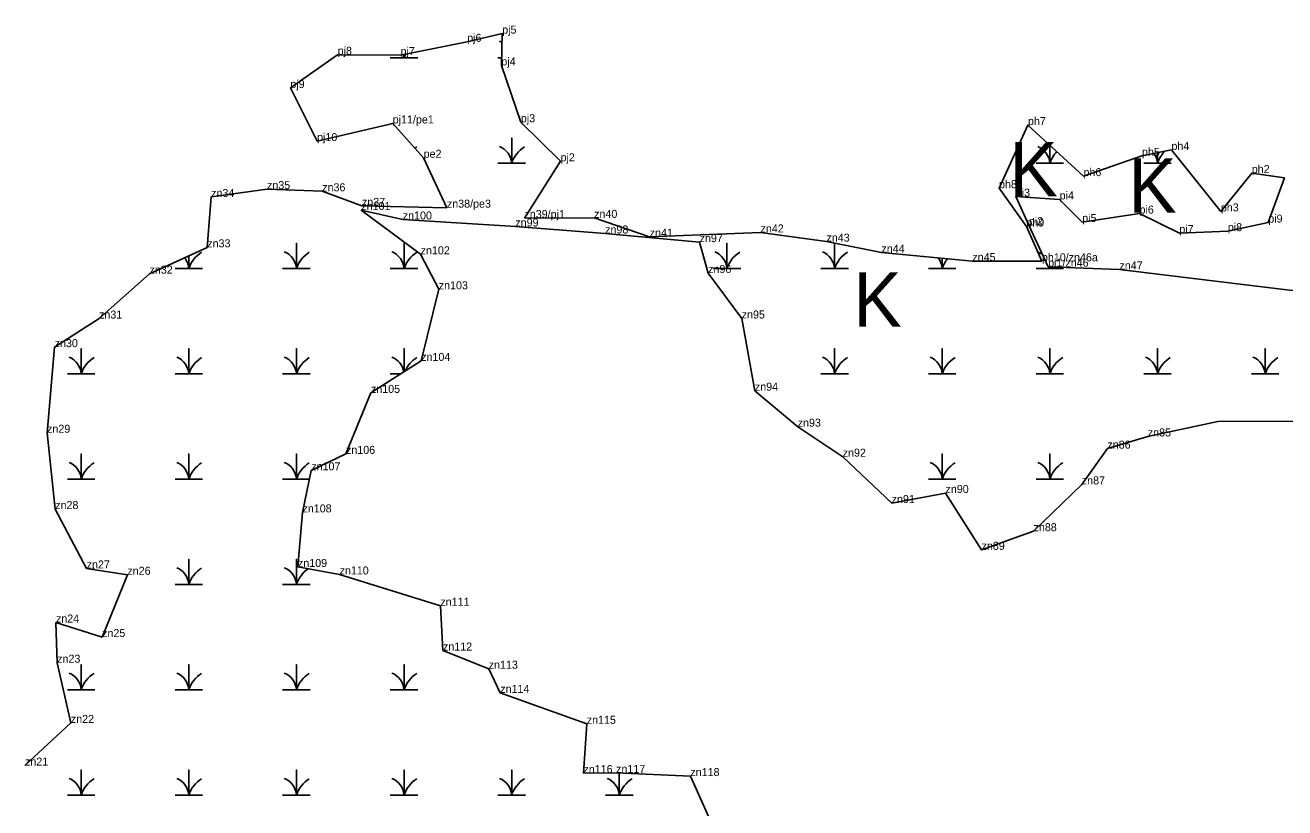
# Model space of a CAD drawing. Extents: x 2072529 to 2268796, y 436423 to 470406.
# Drawn here: x 2230467 to 2231254, y 438126 to 438615 of the extents above; entities that cross this region are included whole.
import ezdxf

# ---------------------------------------------------------------- set-up
doc = ezdxf.new("R2010")
doc.units = 0
for name, color, linetype in [('Exist Environmental Wetland Boundary', 7, 'Continuous'), ('Exist Environmental Wetland Boundary Cogo Comment', 7, 'Continuous'), ('Exist Hydro Swamp or Marsh', 7, 'Continuous'), ('Old_Level_20', 7, 'Continuous')]:
    doc.layers.add(name, color=color, linetype=linetype)

msp = doc.modelspace()

# ---------------------------------------------------------------- linework, layer by layer
at = {"layer": 'Exist Environmental Wetland Boundary'}
for points in [[(2230779.1, 438494.34), (2230801.65, 438529.78), (2230776.86, 438554.19), (2230764.66, 438589.69), (2230765.19, 438609.56), (2230743.31, 438604.47), (2230701.66, 438596.15), (2230662.39, 438596.38), (2230632.84, 438575.59), (2230649.55, 438542.44), (2230696.79, 438553.43), (2230716.12, 438532.01), (2230730.64, 438500.82)], [(2231106.33, 438463.95), (2231094.27, 438489.86), (2231086.1, 438507.74), (2231113.51, 438505.97), (2231127.61, 438491.86), (2231163.43, 438497.13), (2231188.3, 438484.98), (2231218.58, 438486.15), (2231243.85, 438491.51), (2231253.98, 438519.43), (2231233.56, 438522.43), (2231214.24, 438498.48), (2231183.36, 438536.86), (2231164.95, 438533.18), (2231128.41, 438520.53), (2231093.71, 438552.45), (2231075.62, 438513), (2231092.73, 438489.04), (2231102.43, 438467.32)], [(2230467.02, 438152.26), (2230495.69, 438178.91), (2230487.13, 438216.52), (2230486.37, 438241.63), (2230515.22, 438232.54), (2230531.01, 438271.46), (2230505.55, 438275.39), (2230485.9, 438312.52), (2230480.82, 438360.2), (2230485.56, 438413.68), (2230513.3, 438431.53), (2230544.81, 438459.58), (2230580.92, 438476.03), (2230583.34, 438507.5), (2230618.25, 438512.38), (2230652.74, 438511.05), (2230677.58, 438501.92), (2230730.64, 438500.82)], [(2230773.41, 438489.04), (2230703.08, 438493.45), (2230677.15, 438499.34), (2230714.24, 438471.67), (2230725.56, 438449.82), (2230714.56, 438405.11), (2230683.17, 438385.1), (2230667.6, 438346.99), (2230645.91, 438336.71), (2230640.41, 438310.43), (2230637.56, 438276.33), (2230663.58, 438271.66), (2230726.56, 438252.06), (2230728.2, 438224.11), (2230756.76, 438212.75), (2230763.99, 438197.68), (2230818.04, 438178.35), (2230815.97, 438147.55), (2230836.38, 438147.67), (2230882.77, 438145.68), (2230905.56, 438094.77)], [(2230779.1, 438494.34), (2230822.64, 438494.43), (2230857.33, 438482.66), (2230926.6, 438485.36), (2230967.82, 438479.62), (2231002.17, 438472.78), (2231058.98, 438467.47), (2231102.43, 438467.32)], [(2231168.57, 438357.88), (2231143.34, 438350.29), (2231127.35, 438327.91), (2231097.19, 438298.69), (2231064.71, 438287.03), (2231042.18, 438322.55), (2231008.55, 438316.28), (2230977.96, 438345.23), (2230949.82, 438363.99), (2230923.08, 438386.48), (2230914.83, 438431.59), (2230893.87, 438459.97), (2230888.53, 438479.29), (2230829.51, 438484.69), (2230773.41, 438489.04)], [(2231106.33, 438463.95), (2231150.87, 438462.26), (2231257.2, 438449.32), (2231319.09, 438443.33), (2231366.26, 438437.87), (2231388.76, 438462.6)], [(2231168.57, 438357.88), (2231212.35, 438367.12), (2231262.57, 438367.52)]]:
    msp.add_lwpolyline(points, dxfattribs=at)
at = {"layer": 'Exist Hydro Swamp or Marsh'}
for points in [[(2230695.28, 438594.4), (2230703.88, 438594.4), (2230703.88, 438596.59)], [(2230703.88, 438596.59), (2230703.88, 438594.4), (2230712.48, 438594.4)], [(2230762.53, 438594.4), (2230764.79, 438594.4)], [(2230762.53, 438528.6), (2230771.13, 438528.6), (2230771.13, 438544.38), (2230771.13, 438528.6), (2230779.73, 438528.6)], [(2231098.78, 438528.6), (2231107.38, 438528.6), (2231107.38, 438539.87)], [(2231107.38, 438539.87), (2231107.38, 438528.6), (2231115.98, 438528.6)], [(2231166.03, 438528.6), (2231174.63, 438528.6), (2231174.63, 438535.11)], [(2231174.63, 438535.11), (2231174.63, 438528.6), (2231183.23, 438528.6)], [(2230628.03, 438462.8), (2230636.63, 438462.8), (2230636.63, 438478.58), (2230636.63, 438462.8), (2230645.23, 438462.8)], [(2230695.28, 438462.8), (2230703.88, 438462.8), (2230703.88, 438478.58), (2230703.88, 438462.8), (2230712.48, 438462.8)], [(2230897.03, 438462.8), (2230905.63, 438462.8), (2230905.63, 438478.58), (2230905.63, 438462.8), (2230914.23, 438462.8)], [(2230964.28, 438462.8), (2230972.88, 438462.8), (2230972.88, 438478.58), (2230972.88, 438462.8), (2230981.48, 438462.8)], [(2230560.78, 438462.8), (2230569.38, 438462.8), (2230569.38, 438470.77)], [(2230569.38, 438470.77), (2230569.38, 438462.8), (2230577.98, 438462.8)], [(2231031.53, 438462.8), (2231040.13, 438462.8), (2231040.13, 438469.23)], [(2231040.13, 438469.23), (2231040.13, 438462.8), (2231048.73, 438462.8)], [(2231098.78, 438462.8), (2231107.38, 438462.8), (2231107.38, 438463.91)], [(2231107.38, 438463.91), (2231107.38, 438462.8), (2231115.98, 438462.8)], [(2230493.53, 438397), (2230502.13, 438397), (2230502.13, 438412.78), (2230502.13, 438397), (2230510.73, 438397)], [(2230560.78, 438397), (2230569.38, 438397), (2230569.38, 438412.78), (2230569.38, 438397), (2230577.98, 438397)], [(2230628.03, 438397), (2230636.63, 438397), (2230636.63, 438412.78), (2230636.63, 438397), (2230645.23, 438397)], [(2230703.88, 438398.3), (2230703.88, 438412.78), (2230703.88, 438398.3)], [(2230964.28, 438397), (2230972.88, 438397), (2230972.88, 438412.78), (2230972.88, 438397), (2230981.48, 438397)], [(2231031.53, 438397), (2231040.13, 438397), (2231040.13, 438412.78), (2231040.13, 438397), (2231048.73, 438397)], [(2231098.78, 438397), (2231107.38, 438397), (2231107.38, 438412.78), (2231107.38, 438397), (2231115.98, 438397)], [(2231166.03, 438397), (2231174.63, 438397), (2231174.63, 438412.78), (2231174.63, 438397), (2231183.23, 438397)], [(2231233.28, 438397), (2231241.88, 438397), (2231241.88, 438412.78), (2231241.88, 438397), (2231250.48, 438397)], [(2230695.28, 438397), (2230701.84, 438397)], [(2230493.53, 438331.2), (2230502.13, 438331.2), (2230502.13, 438346.98), (2230502.13, 438331.2), (2230510.73, 438331.2)], [(2230560.78, 438331.2), (2230569.38, 438331.2), (2230569.38, 438346.98), (2230569.38, 438331.2), (2230577.98, 438331.2)], [(2230628.03, 438331.2), (2230636.63, 438331.2), (2230636.63, 438346.98), (2230636.63, 438331.2), (2230644.76, 438331.2)], [(2231031.53, 438331.2), (2231040.13, 438331.2), (2231040.13, 438346.98), (2231040.13, 438331.2), (2231048.73, 438331.2)], [(2231098.78, 438331.2), (2231107.38, 438331.2), (2231107.38, 438346.98), (2231107.38, 438331.2), (2231115.98, 438331.2)], [(2230560.78, 438265.4), (2230569.38, 438265.4), (2230569.38, 438281.18), (2230569.38, 438265.4), (2230577.98, 438265.4)], [(2230628.03, 438265.4), (2230636.63, 438265.4), (2230636.63, 438281.18), (2230636.63, 438265.4), (2230645.23, 438265.4)], [(2230493.53, 438199.6), (2230502.13, 438199.6), (2230502.13, 438215.38), (2230502.13, 438199.6), (2230510.73, 438199.6)], [(2230560.78, 438199.6), (2230569.38, 438199.6), (2230569.38, 438215.38), (2230569.38, 438199.6), (2230577.98, 438199.6)], [(2230628.03, 438199.6), (2230636.63, 438199.6), (2230636.63, 438215.38), (2230636.63, 438199.6), (2230645.23, 438199.6)], [(2230695.28, 438199.6), (2230703.88, 438199.6), (2230703.88, 438215.38), (2230703.88, 438199.6), (2230712.48, 438199.6)], [(2230762.53, 438199.6), (2230763.07, 438199.6)], [(2230493.53, 438133.8), (2230502.13, 438133.8), (2230502.13, 438149.58), (2230502.13, 438133.8), (2230510.73, 438133.8)], [(2230560.78, 438133.8), (2230569.38, 438133.8), (2230569.38, 438149.58), (2230569.38, 438133.8), (2230577.98, 438133.8)], [(2230628.03, 438133.8), (2230636.63, 438133.8), (2230636.63, 438149.58), (2230636.63, 438133.8), (2230645.23, 438133.8)], [(2230695.28, 438133.8), (2230703.88, 438133.8), (2230703.88, 438149.58), (2230703.88, 438133.8), (2230712.48, 438133.8)], [(2230762.53, 438133.8), (2230771.13, 438133.8), (2230771.13, 438149.58), (2230771.13, 438133.8), (2230779.73, 438133.8)], [(2230829.78, 438133.8), (2230838.38, 438133.8), (2230838.38, 438147.59)], [(2230838.38, 438147.59), (2230838.38, 438133.8), (2230846.98, 438133.8)]]:
    msp.add_lwpolyline(points, dxfattribs=at)
for centre, radius, start, end in [((2230758.86, 438593.51), 12.3, 59.80725, 67.53497), ((2230691.61, 438593.51), 12.3, 4.14034, 14.18498), ((2230722.12, 438588.34), 19.22, 153.92256, 161.62219), ((2230722.12, 438522.54), 19.22, 122.12745, 126.41766), ((2230758.86, 438527.71), 12.3, 4.14034, 67.53497), ((2230789.37, 438522.54), 19.22, 122.12745, 161.62219), ((2231095.11, 438527.71), 12.3, 4.14034, 67.53497), ((2231125.62, 438522.54), 19.22, 136.17959, 161.62219), ((2231162.36, 438527.71), 12.3, 4.14034, 34.5478), ((2231192.87, 438522.54), 19.22, 135.46201, 161.62219), ((2230557.11, 438461.91), 12.3, 4.14034, 38.48624), ((2230587.62, 438456.74), 19.22, 122.12745, 161.62219), ((2230624.36, 438461.91), 12.3, 4.14034, 67.53497), ((2230654.87, 438456.74), 19.22, 122.12745, 161.62219), ((2230691.61, 438461.91), 12.3, 4.14034, 67.53497), ((2230722.12, 438456.74), 19.22, 122.12745, 161.62219), ((2230893.36, 438461.91), 12.3, 4.14034, 67.53497), ((2230923.87, 438456.74), 19.22, 122.12745, 161.62219), ((2230960.61, 438461.91), 12.3, 4.14034, 67.53497), ((2230991.12, 438456.74), 19.22, 122.12745, 161.62219), ((2231027.86, 438461.91), 12.3, 4.14034, 37.89921), ((2231058.37, 438456.74), 19.22, 140.70712, 161.62219), ((2231095.11, 438461.91), 12.3, 51.2416, 67.53497), ((2231095.11, 438461.91), 12.3, 4.14034, 9.34817), ((2231125.62, 438456.74), 19.22, 158.16292, 161.62219), ((2230489.86, 438396.11), 12.3, 4.14034, 67.53497), ((2230520.37, 438390.94), 19.22, 122.12745, 161.62219), ((2230557.11, 438396.11), 12.3, 4.14034, 67.53497), ((2230587.62, 438390.94), 19.22, 122.12745, 161.62219), ((2230624.36, 438396.11), 12.3, 4.14034, 67.53497), ((2230654.87, 438390.94), 19.22, 122.12745, 161.62219), ((2230691.61, 438396.11), 12.3, 9.81653, 67.53497), ((2230722.12, 438390.94), 19.22, 122.12745, 156.09274), ((2230960.61, 438396.11), 12.3, 4.14034, 67.53497), ((2230991.12, 438390.94), 19.22, 122.12745, 161.62219), ((2231027.86, 438396.11), 12.3, 4.14034, 67.53497), ((2231058.37, 438390.94), 19.22, 122.12745, 161.62219), ((2231095.11, 438396.11), 12.3, 4.14034, 67.53497), ((2231125.62, 438390.94), 19.22, 122.12745, 161.62219), ((2231162.36, 438396.11), 12.3, 4.14034, 67.53497), ((2231192.87, 438390.94), 19.22, 122.12745, 161.62219), ((2231229.61, 438396.11), 12.3, 4.14034, 67.53497), ((2231260.12, 438390.94), 19.22, 122.12745, 161.62219), ((2230489.86, 438330.31), 12.3, 4.14034, 67.53497), ((2230520.37, 438325.14), 19.22, 122.12745, 161.62219), ((2230557.11, 438330.31), 12.3, 4.14034, 67.53497), ((2230587.62, 438325.14), 19.22, 122.12745, 161.62219), ((2230624.36, 438330.31), 12.3, 4.14034, 67.53497), ((2230654.87, 438325.14), 19.22, 122.12745, 161.62219), ((2231027.86, 438330.31), 12.3, 4.14034, 67.53497), ((2231058.37, 438325.14), 19.22, 122.12745, 161.62219), ((2231095.11, 438330.31), 12.3, 4.14034, 67.53497), ((2231125.62, 438325.14), 19.22, 122.12745, 161.62219), ((2230520.37, 438259.34), 19.22, 122.12745, 126.18937), ((2230557.11, 438264.51), 12.3, 4.14034, 67.53497), ((2230587.62, 438259.34), 19.22, 122.12745, 161.62219), ((2230624.36, 438264.51), 12.3, 4.14034, 67.53497), ((2230654.87, 438259.34), 19.22, 124.51677, 161.62219), ((2230489.86, 438198.71), 12.3, 4.14034, 67.53497), ((2230520.37, 438193.54), 19.22, 122.12745, 161.62219), ((2230557.11, 438198.71), 12.3, 4.14034, 67.53497), ((2230587.62, 438193.54), 19.22, 122.12745, 161.62219), ((2230624.36, 438198.71), 12.3, 4.14034, 67.53497), ((2230654.87, 438193.54), 19.22, 122.12745, 161.62219), ((2230691.61, 438198.71), 12.3, 4.14034, 67.53497), ((2230722.12, 438193.54), 19.22, 122.12745, 161.62219), ((2230489.86, 438132.91), 12.3, 4.14034, 67.53497), ((2230520.37, 438127.74), 19.22, 122.12745, 161.62219), ((2230557.11, 438132.91), 12.3, 4.14034, 67.53497), ((2230587.62, 438127.74), 19.22, 122.12745, 161.62219), ((2230624.36, 438132.91), 12.3, 4.14034, 67.53497), ((2230654.87, 438127.74), 19.22, 122.12745, 161.62219), ((2230691.61, 438132.91), 12.3, 4.14034, 67.53497), ((2230722.12, 438127.74), 19.22, 122.12745, 161.62219), ((2230758.86, 438132.91), 12.3, 4.14034, 67.53497), ((2230789.37, 438127.74), 19.22, 122.12745, 161.62219), ((2230826.11, 438132.91), 12.3, 4.14034, 67.53497), ((2230856.62, 438127.74), 19.22, 122.12745, 161.62219)]:
    msp.add_arc(centre, radius, start, end, dxfattribs=at)
at = {"layer": 'Old_Level_20'}
for p, q in [((2230743.31, 438604.47), (2230743.31, 438604.47)), ((2230765.19, 438609.56), (2230765.19, 438609.56)), ((2230662.39, 438596.38), (2230662.39, 438596.38)), ((2230701.66, 438596.15), (2230701.66, 438596.15)), ((2230764.66, 438589.69), (2230764.66, 438589.69)), ((2230632.84, 438575.59), (2230632.84, 438575.59)), ((2230696.79, 438553.43), (2230696.79, 438553.43)), ((2230776.86, 438554.19), (2230776.86, 438554.19)), ((2231093.71, 438552.45), (2231093.71, 438552.45)), ((2230649.55, 438542.44), (2230649.55, 438542.44)), ((2230716.12, 438532.01), (2230716.12, 438532.01)), ((2231164.95, 438533.18), (2231164.95, 438533.18)), ((2231183.36, 438536.86), (2231183.36, 438536.86)), ((2230801.65, 438529.78), (2230801.65, 438529.78)), ((2231128.41, 438520.53), (2231128.41, 438520.53)), ((2231233.56, 438522.43), (2231233.56, 438522.43)), ((2231253.98, 438519.43), (2231253.98, 438519.43)), ((2230618.25, 438512.38), (2230618.25, 438512.38)), ((2230652.74, 438511.05), (2230652.74, 438511.05)), ((2231075.62, 438513), (2231075.62, 438513)), ((2230583.34, 438507.5), (2230583.34, 438507.5)), ((2230677.58, 438501.92), (2230677.58, 438501.92)), ((2230730.64, 438500.82), (2230730.64, 438500.82)), ((2231086.1, 438507.74), (2231086.1, 438507.74)), ((2231113.51, 438505.97), (2231113.51, 438505.97)), ((2230677.15, 438499.34), (2230677.15, 438499.34)), ((2230703.08, 438493.45), (2230703.08, 438493.45)), ((2230779.1, 438494.34), (2230779.1, 438494.34)), ((2230822.64, 438494.43), (2230822.64, 438494.43)), ((2231163.43, 438497.13), (2231163.43, 438497.13)), ((2231214.24, 438498.48), (2231214.24, 438498.48)), ((2230773.41, 438489.04), (2230773.41, 438489.04)), ((2230829.51, 438484.69), (2230829.51, 438484.69)), ((2230926.6, 438485.36), (2230926.6, 438485.36)), ((2231092.73, 438489.04), (2231092.73, 438489.04)), ((2231094.27, 438489.86), (2231094.27, 438489.86)), ((2231127.61, 438491.86), (2231127.61, 438491.86)), ((2231188.3, 438484.98), (2231188.3, 438484.98)), ((2231218.58, 438486.15), (2231218.58, 438486.15)), ((2231243.85, 438491.51), (2231243.85, 438491.51)), ((2230857.33, 438482.66), (2230857.33, 438482.66)), ((2230888.56, 438479.29), (2230888.56, 438479.29)), ((2230967.82, 438479.62), (2230967.82, 438479.62)), ((2230580.92, 438476.03), (2230580.92, 438476.03)), ((2230714.24, 438471.67), (2230714.24, 438471.67)), ((2231002.17, 438472.78), (2231002.17, 438472.78)), ((2231058.98, 438467.47), (2231058.98, 438467.47)), ((2231102.43, 438467.32), (2231102.43, 438467.32)), ((2231106.33, 438463.95), (2231106.33, 438463.95)), ((2231150.87, 438462.26), (2231150.87, 438462.26)), ((2230544.81, 438459.58), (2230544.81, 438459.58)), ((2230893.87, 438459.97), (2230893.87, 438459.97)), ((2230725.56, 438449.82), (2230725.56, 438449.82)), ((2230513.3, 438431.53), (2230513.3, 438431.53)), ((2230914.83, 438431.59), (2230914.83, 438431.59)), ((2230485.56, 438413.68), (2230485.56, 438413.68)), ((2230714.56, 438405.11), (2230714.56, 438405.11)), ((2230683.17, 438385.1), (2230683.17, 438385.1)), ((2230923.08, 438386.48), (2230923.08, 438386.48)), ((2230480.82, 438360.2), (2230480.82, 438360.2)), ((2230949.82, 438363.99), (2230949.82, 438363.99)), ((2231168.57, 438357.88), (2231168.57, 438357.88)), ((2230667.6, 438346.99), (2230667.6, 438346.99)), ((2230977.96, 438345.23), (2230977.96, 438345.23)), ((2231143.34, 438350.29), (2231143.34, 438350.29)), ((2230645.91, 438336.71), (2230645.91, 438336.71)), ((2231127.35, 438327.91), (2231127.35, 438327.91)), ((2231042.18, 438322.55), (2231042.18, 438322.55)), ((2230485.9, 438312.52), (2230485.9, 438312.52)), ((2231008.55, 438316.28), (2231008.55, 438316.28)), ((2230640.41, 438310.43), (2230640.41, 438310.43)), ((2231097.19, 438298.69), (2231097.19, 438298.69)), ((2231064.71, 438287.03), (2231064.71, 438287.03)), ((2230505.55, 438275.39), (2230505.55, 438275.39)), ((2230637.56, 438276.33), (2230637.56, 438276.33)), ((2230663.58, 438271.66), (2230663.58, 438271.66)), ((2230531.01, 438271.46), (2230531.01, 438271.46)), ((2230726.56, 438252.06), (2230726.56, 438252.06)), ((2230486.37, 438241.63), (2230486.37, 438241.63)), ((2230515.22, 438232.54), (2230515.22, 438232.54)), ((2230728.2, 438224.11), (2230728.2, 438224.11)), ((2230487.13, 438216.52), (2230487.13, 438216.52)), ((2230756.76, 438212.75), (2230756.76, 438212.75)), ((2230763.99, 438197.68), (2230763.99, 438197.68)), ((2230495.69, 438178.91), (2230495.69, 438178.91)), ((2230818.04, 438178.35), (2230818.04, 438178.35)), ((2230815.97, 438147.55), (2230815.97, 438147.55)), ((2230836.38, 438147.67), (2230836.38, 438147.67)), ((2230882.77, 438145.68), (2230882.77, 438145.68))]:
    msp.add_line(p, q, dxfattribs=at)

# ---------------------------------------------------------------- texts
at = {"layer": 'Exist Environmental Wetland Boundary Cogo Comment'}
for s, p in [('pj5', (2230765.19, 438609.56)), ('pj6', (2230743.31, 438604.47)), ('pj8', (2230662.39, 438596.38)), ('pj7', (2230701.66, 438596.15)), ('pj4', (2230764.66, 438589.69)), ('pj9', (2230632.84, 438575.59)), ('pj11/pe1', (2230696.79, 438553.43)), ('pj3', (2230776.86, 438554.19)), ('ph7', (2231093.71, 438552.45)), ('pj10', (2230649.55, 438542.44)), ('ph4', (2231183.36, 438536.86)), ('pe2', (2230716.12, 438532.01)), ('pj2', (2230801.65, 438529.78)), ('ph5', (2231164.95, 438533.18)), ('ph6', (2231128.41, 438520.53)), ('ph2', (2231233.56, 438522.43)), ('zn35', (2230618.25, 438512.38)), ('zn36', (2230652.74, 438511.05)), ('ph8', (2231075.62, 438513)), ('zn34', (2230583.34, 438507.5)), ('pi3', (2231086.1, 438507.74)), ('pi4', (2231113.51, 438505.97)), ('zn101', (2230677.15, 438499.34)), ('zn37', (2230677.58, 438501.92)), ('zn38/pe3', (2230730.64, 438500.82)), ('pi6', (2231163.43, 438497.13)), ('ph3', (2231214.24, 438498.48)), ('zn100', (2230703.08, 438493.45)), ('zn99', (2230773.41, 438489.04)), ('zn39/pj1', (2230779.1, 438494.34)), ('zn40', (2230822.64, 438494.43)), ('ph9', (2231092.73, 438489.04)), ('pi2', (2231094.27, 438489.86)), ('pi5', (2231127.61, 438491.86)), ('pi9', (2231243.85, 438491.51)), ('zn98', (2230829.51, 438484.69)), ('zn41', (2230857.33, 438482.66)), ('zn97', (2230888.53, 438479.29)), ('zn42', (2230926.6, 438485.36)), ('zn43', (2230967.82, 438479.62)), ('pi7', (2231188.3, 438484.98)), ('pi8', (2231218.58, 438486.15)), ('zn33', (2230580.92, 438476.03)), ('zn102', (2230714.24, 438471.67)), ('zn44', (2231002.17, 438472.78)), ('zn45', (2231058.98, 438467.47)), ('ph10/zn46a', (2231102.43, 438467.32)), ('pi1/zn46', (2231106.33, 438463.95)), ('zn32', (2230544.81, 438459.58)), ('zn96', (2230893.87, 438459.97)), ('zn47', (2231150.87, 438462.26)), ('zn103', (2230725.56, 438449.82)), ('zn31', (2230513.3, 438431.53)), ('zn95', (2230914.83, 438431.59)), ('zn30', (2230485.56, 438413.68)), ('zn104', (2230714.56, 438405.11)), ('zn105', (2230683.17, 438385.1)), ('zn94', (2230923.08, 438386.48)), ('zn93', (2230949.82, 438363.99)), ('zn29', (2230480.82, 438360.2)), ('zn85', (2231168.57, 438357.88)), ('zn106', (2230667.6, 438346.99)), ('zn86', (2231143.34, 438350.29)), ('zn92', (2230977.96, 438345.23)), ('zn107', (2230645.91, 438336.71)), ('zn90', (2231042.18, 438322.55)), ('zn87', (2231127.35, 438327.91)), ('zn91', (2231008.55, 438316.28)), ('zn28', (2230485.9, 438312.52)), ('zn108', (2230640.41, 438310.43)), ('zn88', (2231097.19, 438298.69)), ('zn89', (2231064.71, 438287.03)), ('zn27', (2230505.55, 438275.39)), ('zn109', (2230637.56, 438276.33)), ('zn26', (2230531.01, 438271.46)), ('zn110', (2230663.58, 438271.66)), ('zn111', (2230726.56, 438252.06)), ('zn24', (2230486.37, 438241.63)), ('zn25', (2230515.22, 438232.54)), ('zn112', (2230728.2, 438224.11)), ('zn23', (2230487.13, 438216.52)), ('zn113', (2230756.76, 438212.75)), ('zn114', (2230763.99, 438197.68)), ('zn22', (2230495.69, 438178.91)), ('zn115', (2230818.04, 438178.35)), ('zn21', (2230467.02, 438152.26)), ('zn116', (2230815.97, 438147.55)), ('zn117', (2230836.38, 438147.67)), ('zn118', (2230882.77, 438145.68))]:
    msp.add_text(s, height=5, dxfattribs=at).set_placement(p)
at = {"layer": 'Exist Hydro Swamp or Marsh'}
for p in [(2231082.01, 438507.94), (2231156.36, 438497.63), (2230984.55, 438426.41)]:
    msp.add_text('K', height=34, dxfattribs=at).set_placement(p)

doc.saveas('drawing.dxf')
